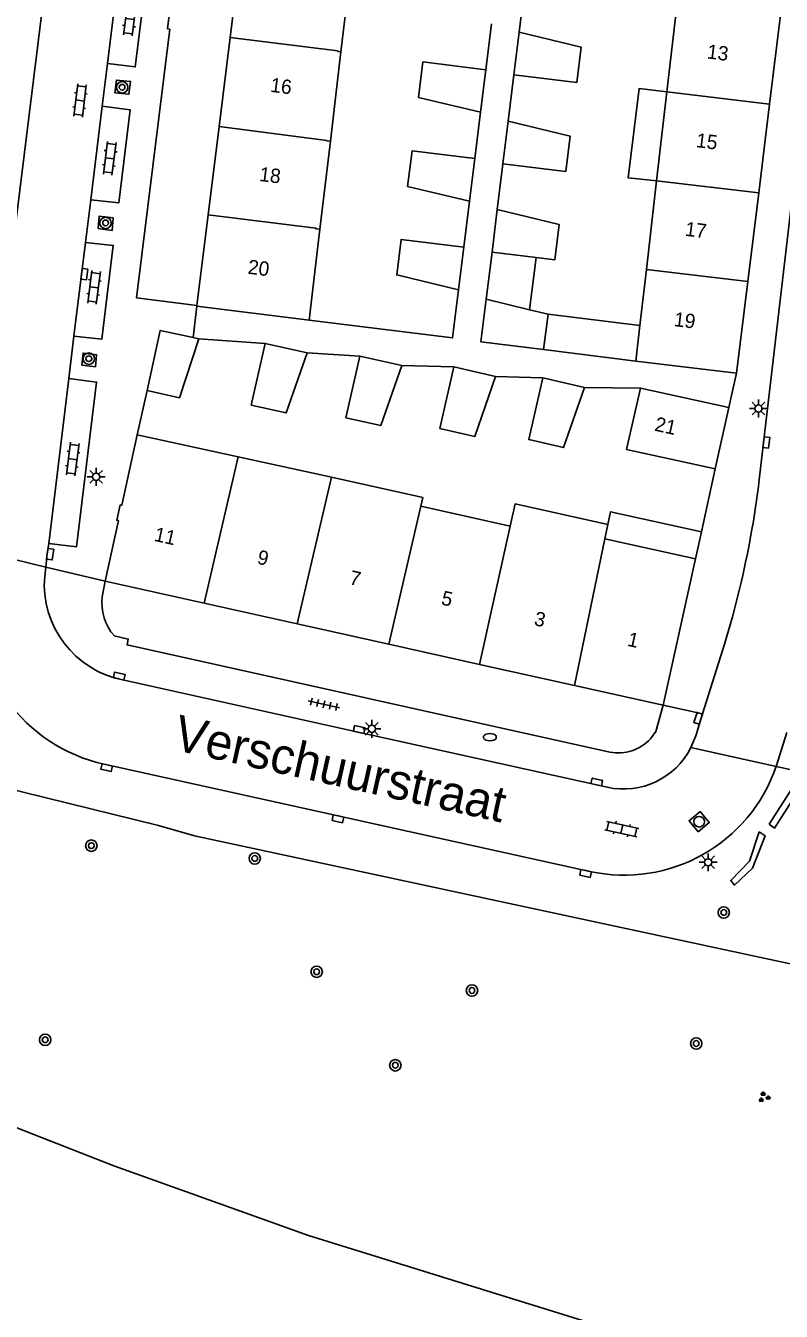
# Model space of a CAD drawing. Extents: x 131000 to 133014, y 396499 to 399001.
# Drawn here: x 131851.9 to 131904.7, y 397449.5 to 397539.4 of the extents above; entities that cross this region are included whole.
import ezdxf

# ---------------------------------------------------------------- set-up
doc = ezdxf.new("R2010")
doc.units = 0
for name, color, linetype in [('gg-afsc-erfafscheiding', 7, 'Continuous'), ('gg-afsc-muur', 7, 'Continuous'), ('gg-anno-huisnummerreeks BGT', 7, 'Continuous'), ('gg-anno-openbare ruimte label', 7, 'Continuous'), ('gg-bbg-bijgebouw', 7, 'Continuous'), ('gg-bbg-gedigitaliseerde bebouwing', 7, 'Continuous'), ('gg-bbg-gedigitaliseerde bijgebouw', 7, 'Continuous'), ('gg-bbg-hoofdgebouw', 7, 'Continuous'), ('gg-bbg-luifel en loopbrug', 7, 'Continuous'), ('gg-bbg-tussenscheiding', 7, 'Continuous'), ('gg-knt-BGT kruinlijn', 7, 'Continuous'), ('gg-knt-verharding', 7, 'Continuous'), ('gg-knt-verharding nz', 7, 'Continuous'), ('gg-kntw-beschoeiing', 7, 'Continuous'), ('gt-afsc-boombescherming', 7, 'Continuous'), ('gt-grn-weggrens', 7, 'Continuous'), ('gt-symb-boom', 7, 'Continuous'), ('gt-symb-brandkraan', 7, 'Continuous'), ('gt-symb-groenvak', 7, 'Continuous'), ('gt-symb-klinker verharding', 7, 'Continuous'), ('gt-symb-kolk', 7, 'Continuous'), ('gt-symb-lichtmast', 7, 'Continuous'), ('gt-symb-rioolschacht', 7, 'Continuous'), ('gt-symb-tegel verharding', 7, 'Continuous')]:
    doc.layers.add(name, color=color, linetype=linetype)

# ---------------------------------------------------------------- blocks, each defined once
blk = doc.blocks.new('gt0-KL1')
at = {"layer": 'gt-symb-klinker verharding'}
for p, q in [((-1.15, 0.3), (1.15, 0.3)), ((-1, -0.3), (-1, 0.3)), ((-0.5, 0.3), (-0.5, 0.45)), ((0, -0.3), (0, 0.3)), ((0.5, 0.3), (0.5, 0.45)), ((1, -0.3), (1, 0.3)), ((-1.15, -0.3), (1.15, -0.3)), ((-0.5, -0.45), (-0.5, -0.3)), ((0.5, -0.45), (0.5, -0.3))]:
    blk.add_line(p, q, dxfattribs=at)
blk = doc.blocks.new('gt0-KOLK')
at = {"layer": 'gt-symb-kolk'}
blk.add_lwpolyline([(0, 0), (0.375, 0), (0.375, 0.4), (-0.375, 0.4), (-0.375, 0), (0, 0)], dxfattribs=at)
blk = doc.blocks.new('gt0-BOOM')
at = {"layer": 'gt-symb-boom'}
for radius in [0.4, 0.2]:
    blk.add_circle((0, 0), radius, dxfattribs=at)
blk = doc.blocks.new('gt0-LMAST')
at = {"layer": 'gt-symb-lichtmast'}
for p, q in [((-0.182, 0.173), (-0.447, 0.438)), ((-0.005, 0.246), (-0.005, 0.621)), ((0.172, 0.173), (0.437, 0.438)), ((-0.255, -0.004), (-0.63, -0.004)), ((-0.182, -0.181), (-0.447, -0.446)), ((-0.005, -0.254), (-0.005, -0.629)), ((0.437, -0.446), (0.172, -0.181)), ((0.245, -0.004), (0.62, -0.004))]:
    blk.add_line(p, q, dxfattribs=at)
blk.add_circle((-0.005, -0.004), 0.25, dxfattribs=at)
blk = doc.blocks.new('gt0-TEG1')
at = {"layer": 'gt-symb-tegel verharding'}
for p, q in [((-1.125, 0), (1.125, 0)), ((-0.9, -0.25), (-0.9, 0.25)), ((-0.45, -0.25), (-0.45, 0.25)), ((0, -0.25), (0, 0.25)), ((0.45, -0.25), (0.45, 0.25)), ((0.9, -0.25), (0.9, 0.25))]:
    blk.add_line(p, q, dxfattribs=at)
blk = doc.blocks.new('gt0-BR')
at = {"layer": 'gt-symb-brandkraan'}
for centre, radius, start, end in [((-0.244, 0), 0.206, 107.56694, 252.43307), ((0.599, -2.664), 3, 106.89205, 107.56694), ((0, -0.691), 0.938, 73.10799, 106.89205), ((-0.599, -2.664), 3, 72.43309, 73.10799), ((0.244, 0), 0.206, 287.56695, 72.43309), ((0.599, 2.664), 3, 252.43307, 253.10797), ((0, 0.691), 0.938, 253.10797, 286.89206), ((-0.599, 2.664), 3, 286.89206, 287.56695)]:
    blk.add_arc(centre, radius, start, end, dxfattribs=at)
blk = doc.blocks.new('gt0-RS')
at = {"layer": 'gt-symb-rioolschacht'}
blk.add_lwpolyline([(-0.5, -0.5), (0.5, -0.5), (0.5, 0.5), (-0.5, 0.5)], close=True, dxfattribs=at)
blk.add_circle((0, 0), 0.375, dxfattribs=at)
blk = doc.blocks.new('gt0-GRVAK')
at = {"layer": 'gt-symb-groenvak'}
for p, q in [((-0.11, 0.189), (-0.228, 0.24)), ((-0.182, 0.153), (0.088, 0.153)), ((-0.091, 0.211), (-0.156, 0.322)), ((-0.047, 0.214), (-0.047, 0.393)), ((-0.004, 0.211), (0.061, 0.322)), ((0.015, 0.189), (0.133, 0.24)), ((0.262, -0.052), (0.197, 0.059)), ((0.305, -0.049), (0.305, 0.13)), ((0.349, -0.052), (0.414, 0.059)), ((-0.245, -0.228), (-0.363, -0.177)), ((-0.318, -0.264), (-0.047, -0.264)), ((-0.226, -0.206), (-0.291, -0.095)), ((-0.183, -0.203), (-0.183, -0.024)), ((-0.139, -0.206), (-0.074, -0.095)), ((-0.12, -0.228), (-0.002, -0.177)), ((0.243, -0.074), (0.125, -0.023)), ((0.17, -0.11), (0.441, -0.11)), ((0.368, -0.074), (0.486, -0.023))]:
    blk.add_line(p, q, dxfattribs=at)

msp = doc.modelspace()

# ---------------------------------------------------------------- linework, layer by layer
at = {"layer": 'gg-afsc-erfafscheiding'}
for p, q in [((131886.766, 397542.181), (131886.37, 397538.965)), ((131884.425, 397539.547), (131884.03, 397536.341)), ((131886.002, 397535.988), (131885.601, 397532.741)), ((131883.662, 397533.364), (131883.262, 397530.118)), ((131885.233, 397529.763), (131884.837, 397526.55)), ((131882.894, 397527.141), (131882.498, 397523.925)), ((131863.97, 397517.51), (131868.604, 397517.191)), ((131871.53, 397516.528), (131875.224, 397516.307)), ((131878.15, 397515.643), (131881.797, 397515.542)), ((131884.723, 397514.878), (131888.014, 397514.774)), ((131890.94, 397514.11), (131894.846, 397514.061))]:
    msp.add_line(p, q, dxfattribs=at)
msp.add_lwpolyline([(131871.682, 397518.823), (131881.711, 397517.581), (131882.13, 397520.948)], dxfattribs=at)
at = {"layer": 'gg-afsc-muur'}
for p, q in [((131859.648, 397510.807), (131860.34, 397513.89)), ((131900.085, 397508.411), (131899.116, 397504.017))]:
    msp.add_line(p, q, dxfattribs=at)
at = {"layer": 'gg-bbg-bijgebouw'}
msp.add_line((131863.562, 397517.599), (131863.97, 397517.51), dxfattribs=at)
msp.add_lwpolyline([(131860.34, 397513.89), (131861.26, 397518.1), (131863.562, 397517.599)], dxfattribs=at)
at = {"layer": 'gg-bbg-gedigitaliseerde bebouwing'}
for p, q in [((131873.904, 397537.592), (131874.64, 397543.809)), ((131897.41, 397540.993), (131896.695, 397534.784)), ((131873.164, 397531.338), (131873.904, 397537.592)), ((131896.695, 397534.784), (131895.979, 397528.566)), ((131872.434, 397525.178), (131873.164, 397531.338)), ((131895.979, 397528.566), (131895.264, 397522.367)), ((131871.682, 397518.823), (131872.434, 397525.178)), ((131895.264, 397522.367), (131894.813, 397518.452)), ((131863.82, 397519.79), (131871.682, 397518.823)), ((131894.813, 397518.452), (131894.525, 397515.947)), ((131894.525, 397515.947), (131901.56, 397515.1)), ((131901.03, 397512.698), (131894.846, 397514.061)), ((131866.722, 397509.256), (131859.648, 397510.807)), ((131873.229, 397507.83), (131866.722, 397509.256)), ((131879.491, 397505.798), (131885.734, 397504.413)), ((131892.564, 397504.528), (131892.359, 397503.531)), ((131898.7, 397502.13), (131892.359, 397503.531))]:
    msp.add_line(p, q, dxfattribs=at)
for points in [[(131894.846, 397514.061), (131893.881, 397509.778), (131900.085, 397508.411)], [(131873.229, 397507.83), (131879.633, 397506.409), (131879.491, 397505.798)], [(131885.734, 397504.413), (131886.085, 397505.965), (131892.564, 397504.528)]]:
    msp.add_lwpolyline(points, dxfattribs=at)
at = {"layer": 'gg-bbg-gedigitaliseerde bijgebouw'}
for p, q in [((131886.002, 397535.988), (131886.37, 397538.965)), ((131884.03, 397536.341), (131883.662, 397533.364)), ((131885.233, 397529.763), (131885.601, 397532.741)), ((131883.262, 397530.118), (131882.894, 397527.141)), ((131884.469, 397523.573), (131884.837, 397526.55)), ((131882.498, 397523.925), (131882.13, 397520.948)), ((131884.469, 397523.573), (131887.55, 397523.193)), ((131884.058, 397520.283), (131887.1, 397519.553)), ((131887.1, 397519.553), (131888.387, 397519.245)), ((131888.387, 397519.245), (131888.08, 397516.764)), ((131868.604, 397517.191), (131871.53, 397516.528)), ((131875.224, 397516.307), (131878.15, 397515.643)), ((131881.797, 397515.542), (131884.723, 397514.878)), ((131888.014, 397514.774), (131890.94, 397514.11))]:
    msp.add_line(p, q, dxfattribs=at)
for points in [[(131886.002, 397535.988), (131890.392, 397535.446), (131890.698, 397537.927), (131886.37, 397538.965)], [(131883.662, 397533.364), (131879.334, 397534.402), (131879.64, 397536.883), (131884.03, 397536.341)], [(131885.233, 397529.763), (131889.623, 397529.221), (131889.929, 397531.702), (131885.601, 397532.741)], [(131882.894, 397527.141), (131878.566, 397528.179), (131878.872, 397530.66), (131883.262, 397530.118)], [(131887.55, 397523.193), (131888.859, 397523.031), (131889.165, 397525.512), (131884.837, 397526.55)], [(131882.13, 397520.948), (131877.802, 397521.986), (131878.108, 397524.467), (131882.498, 397523.925)], [(131888.08, 397516.764), (131883.69, 397517.306), (131884.058, 397520.283)], [(131863.97, 397517.51), (131862.615, 397513.395), (131860.34, 397513.89)], [(131868.604, 397517.191), (131867.626, 397512.877), (131870.064, 397512.324), (131871.53, 397516.528)], [(131875.224, 397516.307), (131874.246, 397511.993), (131876.684, 397511.44), (131878.15, 397515.643)], [(131881.797, 397515.542), (131880.819, 397511.228), (131883.257, 397510.675), (131884.723, 397514.878)], [(131888.014, 397514.774), (131887.036, 397510.46), (131889.474, 397509.907), (131890.94, 397514.11)]]:
    msp.add_lwpolyline(points, dxfattribs=at)
at = {"layer": 'gg-bbg-hoofdgebouw'}
for p, q in [((131866.144, 397538.592), (131866.913, 397544.814)), ((131904.653, 397540.153), (131903.886, 397533.94)), ((131865.376, 397532.379), (131866.144, 397538.592)), ((131903.886, 397533.94), (131903.12, 397527.738)), ((131864.611, 397526.186), (131865.376, 397532.379)), ((131903.12, 397527.738), (131902.354, 397521.535)), ((131863.826, 397519.842), (131864.611, 397526.186)), ((131902.354, 397521.535), (131901.56, 397515.1)), ((131863.82, 397519.79), (131863.826, 397519.842)), ((131900.085, 397508.411), (131901.03, 397512.698)), ((131858.331, 397504.799), (131857.4, 397500.55)), ((131896.44, 397491.89), (131898.7, 397502.13)), ((131864.344, 397499.01), (131857.4, 397500.55)), ((131870.83, 397497.571), (131864.344, 397499.01)), ((131877.25, 397496.147), (131870.83, 397497.571)), ((131883.601, 397494.738), (131877.25, 397496.147)), ((131890.241, 397493.265), (131883.601, 397494.738)), ((131896.44, 397491.89), (131890.241, 397493.265))]:
    msp.add_line(p, q, dxfattribs=at)
msp.add_lwpolyline([(131859.648, 397510.807), (131858.567, 397505.874), (131858.459, 397505.897), (131858.224, 397504.823), (131858.331, 397504.799)], dxfattribs=at)
at = {"layer": 'gg-bbg-luifel en loopbrug'}
for p, q in [((131884.469, 397523.573), (131884.058, 397520.283)), ((131887.1, 397519.553), (131887.55, 397523.193)), ((131888.387, 397519.245), (131894.813, 397518.452)), ((131888.08, 397516.764), (131894.525, 397515.947)), ((131899.116, 397504.017), (131898.7, 397502.13))]:
    msp.add_line(p, q, dxfattribs=at)
for points in [[(131895.979, 397528.566), (131893.989, 397528.779), (131894.76, 397535.023), (131896.695, 397534.784)], [(131899.116, 397504.017), (131892.76, 397505.418), (131892.564, 397504.528)]]:
    msp.add_lwpolyline(points, dxfattribs=at)
at = {"layer": 'gg-bbg-tussenscheiding'}
for p, q in [((131903.886, 397533.94), (131896.695, 397534.784)), ((131903.12, 397527.738), (131895.979, 397528.566)), ((131902.354, 397521.535), (131895.264, 397522.367)), ((131866.722, 397509.256), (131864.344, 397499.01)), ((131873.229, 397507.83), (131870.83, 397497.571)), ((131879.491, 397505.798), (131877.25, 397496.147)), ((131883.601, 397494.738), (131885.734, 397504.413)), ((131892.359, 397503.531), (131890.241, 397493.265))]:
    msp.add_line(p, q, dxfattribs=at)
for points in [[(131873.904, 397537.592), (131873.677, 397537.622), (131873.683, 397537.672), (131866.144, 397538.592)], [(131865.376, 397532.379), (131872.907, 397531.4), (131872.904, 397531.37), (131873.164, 397531.338)], [(131872.434, 397525.178), (131872.143, 397525.217), (131872.149, 397525.266), (131864.611, 397526.186)]]:
    msp.add_lwpolyline(points, dxfattribs=at)
at = {"layer": 'gg-knt-BGT kruinlijn'}
for p in [(131861.13, 397483.46), (131986.56, 397456.33)]:
    msp.add_line(p, (131863.66, 397482.738), dxfattribs=at)
msp.add_lwpolyline([(131861.13, 397483.46), (131799.11, 397498.73), (131769.52, 397503.47), (131755.28, 397499.23), (131747.72, 397489.76), (131744.99, 397469.87), (131746.339, 397463.325)], dxfattribs=at)
at = {"layer": 'gg-knt-verharding'}
for p, q in [((131857.569, 397536.77), (131857.206, 397533.785)), ((131856.396, 397527.249), (131856.025, 397524.262)), ((131855.222, 397517.708), (131854.865, 397514.729)), ((131857.4, 397500.55), (131857.21, 397499.459)), ((131858.109, 397493.782), (131875.528, 397489.895)), ((131892.53, 397486.14), (131875.528, 397489.895)), ((131905.079, 397489.961), (131904.341, 397487.596)), ((131857.342, 397487.751), (131891.3, 397480.25)), ((131952.481, 397476.98), (131904.341, 397487.596))]:
    msp.add_line(p, q, dxfattribs=at)
for points in [[(131850.683, 397521.613), (131850.821, 397522.835), (131858.079, 397581.599), (131858.219, 397582.832), (131858.432, 397584.048), (131858.628, 397585.015), (131862.406, 397601.926)], [(131914.772, 397590.379), (131910.12, 397565.18), (131908.66, 397554.7), (131903.159, 397507.657)], [(131870.844, 397582.317), (131867.399, 397583.058), (131866.883, 397580.152), (131866.682, 397580.187), (131865.464, 397570.243), (131865.609, 397570.209), (131861.772, 397539.19), (131861.936, 397539.168), (131859.591, 397520.387), (131863.826, 397519.842)], [(131858.389, 397543.326), (131860.32, 397543.082), (131859.509, 397536.541), (131857.569, 397536.77)], [(131858.076, 397534.734), (131858.194, 397535.617), (131859.187, 397535.517), (131859.069, 397534.634), (131858.076, 397534.734)], [(131856.396, 397527.249), (131858.357, 397527.021), (131859.146, 397533.544), (131857.206, 397533.785)], [(131856.917, 397525.224), (131856.997, 397526.101), (131857.977, 397525.968), (131857.897, 397525.091), (131856.917, 397525.224)], [(131856.025, 397524.262), (131857.972, 397524.044), (131857.175, 397517.484), (131855.222, 397517.708)], [(131855.776, 397515.679), (131855.863, 397516.518), (131856.811, 397516.398), (131856.724, 397515.559), (131855.776, 397515.679)], [(131854.865, 397514.729), (131856.804, 397514.489), (131855.415, 397502.965), (131853.459, 397503.186)], [(131853.459, 397503.186), (131853.36, 397502.472), (131853.263, 397501.536)], [(131901.779, 397500), (131901.279, 397498.06), (131900.72, 397496.14), (131899.202, 397491.277)], [(131892.72, 397488.599), (131858.94, 397496.1), (131859.02, 397496.5), (131858.05, 397496.73)], [(131896.44, 397491.89), (131895.92, 397490.05), (131895.546, 397489.536)], [(131899.202, 397491.277), (131898.719, 397489.728), (131898.385, 397488.91)]]:
    msp.add_lwpolyline(points, dxfattribs=at)
for centre, radius, start, end in [((131838.235, 397515.405), 65.385, 346.37251, 353.19432), ((131859.95, 397500.324), 6.796, 169.72514, 254.28296), ((131859.807, 397498.89), 11.409, 174.55424, 257.52057), ((131860.573, 397499), 3.394, 172.23228, 221.98498), ((131893.307, 397491.56), 3.019, 258.79549, 317.89184), ((131893.666, 397491.311), 5.295, 257.60781, 333.02984), ((131893.715, 397491.211), 11.224, 257.57418, 341.21097)]:
    msp.add_arc(centre, radius, start, end, dxfattribs=at)
at = {"layer": 'gg-knt-verharding nz'}
for p, q in [((131857.206, 397533.785), (131856.396, 397527.249)), ((131855.222, 397517.708), (131856.025, 397524.262)), ((131854.865, 397514.729), (131853.459, 397503.186))]:
    msp.add_line(p, q, dxfattribs=at)
msp.add_lwpolyline([(131857.569, 397536.77), (131858.053, 397540.774), (131858.389, 397543.326)], dxfattribs=at)
at = {"layer": 'gg-kntw-beschoeiing'}
msp.add_lwpolyline([(132000, 397427.098), (131991.82, 397427.87), (131967.52, 397431.66), (131923.4, 397440.38), (131895.83, 397447.26), (131871.63, 397454.78), (131858.01, 397459.64), (131848.41, 397463.41), (131828.6, 397472.8), (131812.97, 397479.66)], dxfattribs=at)
msp.add_lwpolyline([(132000, 397427.098), (131991.82, 397427.87), (131967.52, 397431.66), (131923.4, 397440.38), (131895.83, 397447.26), (131871.63, 397454.78), (131858.01, 397459.64), (131848.41, 397463.41), (131828.6, 397472.8), (131812.97, 397479.66)], dxfattribs=at)
at = {"layer": 'gt-afsc-boombescherming'}
for points in [[(131903.85, 397483.554), (131905.761, 397486.53), (131906.122, 397486.245), (131904.229, 397483.283), (131903.85, 397483.554)], [(131903.151, 397483.012), (131902.482, 397480.964), (131901.162, 397479.625), (131901.421, 397479.296), (131902.692, 397480.482), (131903.564, 397482.74), (131903.151, 397483.012)]]:
    msp.add_lwpolyline(points, dxfattribs=at)
at = {"layer": 'gt-grn-weggrens'}
for p, q in [((131863.82, 397519.79), (131863.562, 397517.599)), ((131901.03, 397512.698), (131901.56, 397515.1)), ((131848.123, 397502.795), (131853.263, 397501.536)), ((131857.4, 397500.55), (131853.263, 397501.536)), ((131896.44, 397491.89), (131899.202, 397491.277)), ((131898.385, 397488.91), (131904.341, 397487.596))]:
    msp.add_line(p, q, dxfattribs=at)

# ---------------------------------------------------------------- block references
at = {"layer": 'gt-symb-boom'}
for p in [(131858.594, 397535.111), (131857.439, 397525.62), (131856.267, 397516.124), (131856.44, 397482.051), (131867.87, 397481.159), (131900.676, 397477.379), (131872.204, 397473.232), (131883.068, 397471.917), (131853.211, 397468.47), (131898.756, 397468.212), (131877.704, 397466.686)]:
    msp.add_blockref('gt0-BOOM', p, dxfattribs=at)
at = {"layer": 'gt-symb-brandkraan'}
msp.add_blockref('gt0-BR', (131884.319, 397489.643), dxfattribs=at)
at = {"layer": 'gt-symb-groenvak'}
msp.add_blockref('gt0-GRVAK', (131903.484, 397464.45), dxfattribs=at)
at = {"layer": 'gt-symb-klinker verharding'}
for p, rotation in [((131859.142, 397539.886), -97.23872650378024), ((131855.652, 397534.187), 83.22321717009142), ((131857.729, 397530.146), -97.23872650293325), ((131856.629, 397521.114), -97.2387265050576), ((131855.137, 397509.096), -97.23872650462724), ((131893.549, 397483.21), -12.47907180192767)]:
    msp.add_blockref('gt0-KL1', p, dxfattribs=dict(at, rotation=rotation))
at = {"layer": 'gt-symb-kolk'}
for p, rotation in [((131855.748, 397522.056), -97.00425924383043), ((131903.465, 397510.289), -96.7767828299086), ((131853.36, 397502.472), -97.87092050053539), ((131858.345, 397493.726), -13.411071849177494), ((131899.082, 397490.899), 72.488804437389), ((131875.142, 397489.98), -12.242859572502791), ((131857.557, 397487.704), 167.52092819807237), ((131891.756, 397486.311), -12.242859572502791), ((131873.73, 397484.131), 167.64517308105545), ((131891.057, 397480.304), 167.81315978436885)]:
    msp.add_blockref('gt0-KOLK', p, dxfattribs=dict(at, rotation=rotation))
at = {"layer": 'gt-symb-lichtmast'}
for p in [(131903.107, 397512.639), (131856.781, 397507.86), (131876.068, 397490.234), (131899.592, 397480.892)]:
    msp.add_blockref('gt0-LMAST', p, dxfattribs=at)
at = {"layer": 'gt-symb-rioolschacht', "rotation": 40.01095772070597}
msp.add_blockref('gt0-RS', (131898.957, 397483.728), dxfattribs=at)
at = {"layer": 'gt-symb-tegel verharding', "rotation": -12.47907179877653}
msp.add_blockref('gt0-TEG1', (131872.711, 397491.941), dxfattribs=at)

# ---------------------------------------------------------------- texts
at = {"layer": 'gg-anno-huisnummerreeks BGT'}
for s, rotation, p in [('13', 352.9, (131899.467, 397537.136)), ('16', 352.9, (131868.922, 397534.796)), ('15', 352.9, (131898.7, 397530.929)), ('18', 352.9, (131868.151, 397528.56)), ('17', 352.9, (131897.934, 397524.726)), ('20', 352.9, (131867.349, 397522.071)), ('19', 353, (131897.155, 397518.406)), ('21', 347.6, (131895.784, 397511.095)), ('11', 347.5, (131860.779, 397503.385)), ('9', 347.5, (131867.987, 397501.787)), ('7', 347.5, (131874.437, 397500.356)), ('5', 347.5, (131880.861, 397498.931)), ('3', 347.5, (131887.357, 397497.49)), ('1', 347.5, (131893.881, 397496.043))]:
    msp.add_text(s, height=1, rotation=rotation, dxfattribs=at).set_placement(p)
at = {"layer": 'gg-anno-openbare ruimte label'}
msp.add_text('Verschuurstraat', height=2.5, rotation=347.5, dxfattribs=at).set_placement((131862.075, 397488.784))

doc.saveas('drawing.dxf')
